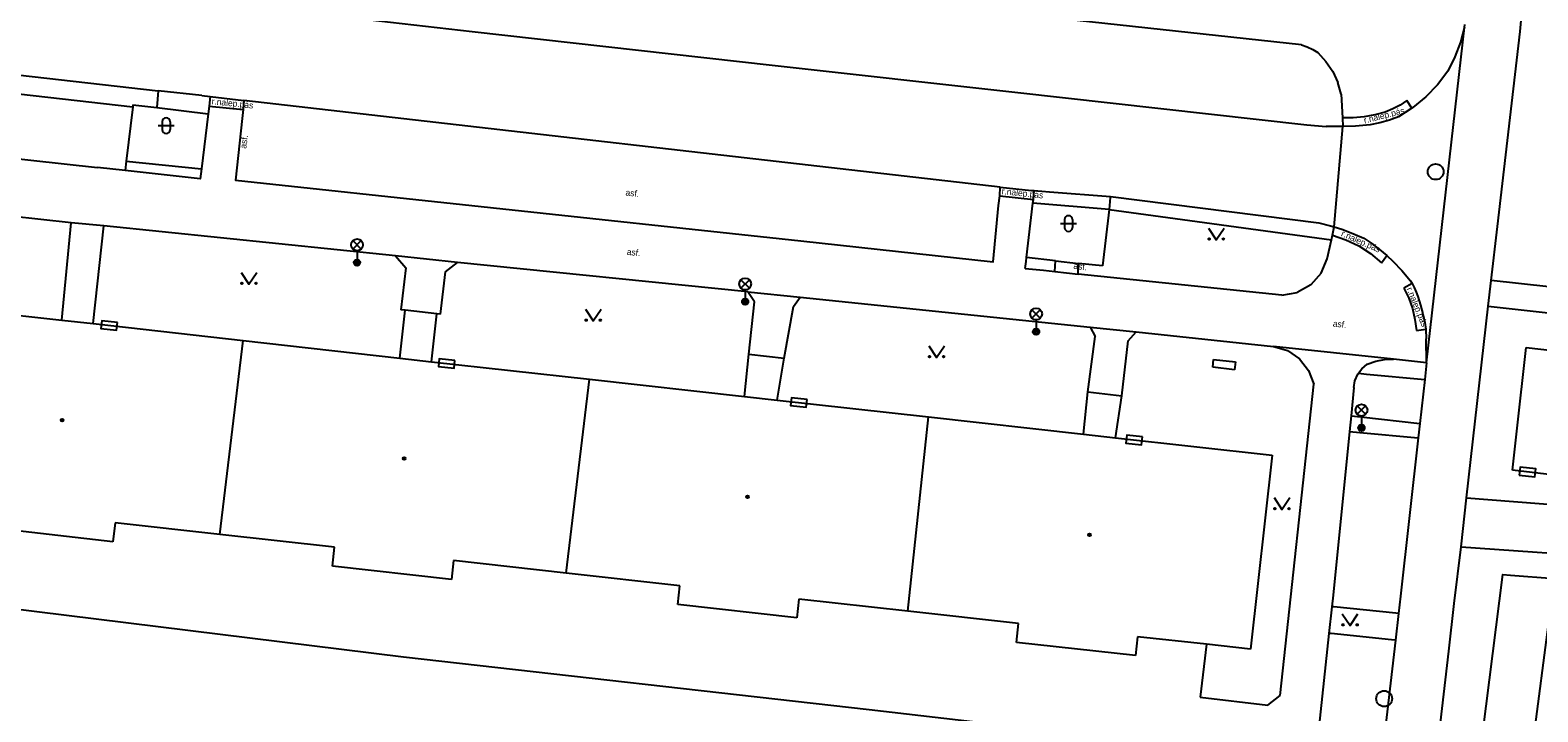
# Model space of a CAD drawing. Extents: x -595546 to -593986, y -1160845 to -1159202.
# Drawn here: x -594192.9 to -594097.4, y -1160387.6 to -1160344.4 of the extents above; entities that cross this region are included whole.
import ezdxf

# ---------------------------------------------------------------- set-up
doc = ezdxf.new("R2010")
doc.units = 0
for name, color, linetype in [('Level 24', 7, 'Continuous'), ('Level 27', 7, 'Continuous'), ('Level 33', 7, 'Continuous'), ('Level 36', 7, 'Continuous'), ('Level 39', 7, 'Continuous'), ('silnoproud - povrch.  znaky a  RIS  skut. velikost', 7, 'Continuous'), ('Specificka linie pasportu komunikaci', 7, 'Continuous'), ('TM - budovy zdene_ betonove - VP', 7, 'Continuous'), ('TM - chodniky - VP', 7, 'Continuous'), ('TM - komunikace - VP', 7, 'Continuous'), ('TM - letecke snimky - pomocna linie', 7, 'Continuous'), ('TM - plot drateny_ kovovy - VP', 7, 'Continuous'), ('TM - popis povrchu', 7, 'Continuous'), ('TM - rozhrani mezi zpev. plochami mezi sebou - VP', 7, 'Continuous'), ('TM - rozhrani ploch obecne - VP', 7, 'Continuous')]:
    doc.layers.add(name, color=color, linetype=linetype)

msp = doc.modelspace()

# ---------------------------------------------------------------- linework, layer by layer
at = {"layer": 'Level 24'}
for points in [[(-594187.379, -1160362.937), (-594188.373, -1160362.827), (-594188.427, -1160363.324), (-594187.433, -1160363.434)], [(-594165.989, -1160365.347), (-594166.983, -1160365.237), (-594167.037, -1160365.734), (-594166.043, -1160365.844)], [(-594143.669, -1160367.817), (-594144.663, -1160367.707), (-594144.717, -1160368.204), (-594143.723, -1160368.314)], [(-594122.409, -1160370.197), (-594123.403, -1160370.087), (-594123.457, -1160370.584), (-594122.463, -1160370.694)], [(-594098.532, -1160372.613), (-594097.538, -1160372.723), (-594097.482, -1160372.226), (-594098.476, -1160372.116)]]:
    msp.add_lwpolyline(points, close=True, dxfattribs=at)
at = {"layer": 'Level 27'}
for centre in [(-594103.83, -1160353.38), (-594107.09, -1160386.79)]:
    msp.add_circle(centre, 0.5, dxfattribs=at)
at = {"layer": 'Level 33'}
for p, q in [((-594172.455, -1160358.28), (-594171.925, -1160357.75)), ((-594172.455, -1160357.75), (-594171.925, -1160358.28)), ((-594172.19, -1160358.39), (-594172.19, -1160359.14)), ((-594147.855, -1160360.76), (-594147.325, -1160360.23)), ((-594147.855, -1160360.23), (-594147.325, -1160360.76)), ((-594147.59, -1160360.87), (-594147.59, -1160361.62)), ((-594129.415, -1160362.66), (-594128.885, -1160362.13)), ((-594129.415, -1160362.13), (-594128.885, -1160362.66)), ((-594129.15, -1160362.77), (-594129.15, -1160363.52)), ((-594108.795, -1160368.76), (-594108.265, -1160368.23)), ((-594108.795, -1160368.23), (-594108.265, -1160368.76)), ((-594108.53, -1160368.87), (-594108.53, -1160369.62))]:
    msp.add_line(p, q, dxfattribs=at)
for centre, radius in [((-594172.19, -1160358.015), 0.375), ((-594172.19, -1160359.14), 0.2), ((-594172.19, -1160359.14), 0.145), ((-594172.19, -1160359.14), 0.0876), ((-594147.59, -1160360.495), 0.375), ((-594147.59, -1160361.62), 0.2), ((-594147.59, -1160361.62), 0.145), ((-594147.59, -1160361.62), 0.0876), ((-594129.15, -1160362.395), 0.375), ((-594129.15, -1160363.52), 0.2), ((-594129.15, -1160363.52), 0.145), ((-594129.15, -1160363.52), 0.0876), ((-594108.53, -1160368.495), 0.375), ((-594108.53, -1160369.62), 0.2), ((-594108.53, -1160369.62), 0.145), ((-594108.53, -1160369.62), 0.0876)]:
    msp.add_circle(centre, radius, dxfattribs=at)
at = {"layer": 'Level 36'}
for p, q in [((-594184.786, -1160350.456), (-594183.786, -1160350.456)), ((-594184.536, -1160350.206), (-594184.536, -1160350.706)), ((-594184.036, -1160350.206), (-594184.036, -1160350.706)), ((-594127.596, -1160356.666), (-594126.596, -1160356.666)), ((-594127.346, -1160356.416), (-594127.346, -1160356.916)), ((-594126.846, -1160356.416), (-594126.846, -1160356.916))]:
    msp.add_line(p, q, dxfattribs=at)
for points in [[(-594118.23, -1160356.95), (-594117.73, -1160357.7), (-594117.23, -1160356.95)], [(-594179.54, -1160359.76), (-594179.04, -1160360.51), (-594178.54, -1160359.76)], [(-594157.72, -1160362.09), (-594157.22, -1160362.84), (-594156.72, -1160362.09)], [(-594135.96, -1160364.41), (-594135.46, -1160365.16), (-594134.96, -1160364.41)], [(-594114.07, -1160374.04), (-594113.57, -1160374.79), (-594113.07, -1160374.04)], [(-594109.75, -1160381.41), (-594109.25, -1160382.16), (-594108.75, -1160381.41)]]:
    msp.add_lwpolyline(points, dxfattribs=at)
for centre in [(-594118.18, -1160357.65), (-594117.281, -1160357.65), (-594179.49, -1160360.46), (-594178.591, -1160360.46), (-594157.67, -1160362.79), (-594156.771, -1160362.79), (-594135.91, -1160365.11), (-594135.011, -1160365.11), (-594114.02, -1160374.74), (-594113.121, -1160374.74), (-594109.7, -1160382.11), (-594108.801, -1160382.11)]:
    msp.add_circle(centre, 0.05, dxfattribs=at)
for centre, start, end in [((-594184.286, -1160350.206), 0, 180), ((-594184.286, -1160350.706), 180, 0), ((-594127.096, -1160356.416), 0, 180), ((-594127.096, -1160356.916), 180, 0)]:
    msp.add_arc(centre, 0.25, start, end, dxfattribs=at)
at = {"layer": 'Level 39'}
for centre, radius in [((-594190.87, -1160369.13), 0.09), ((-594190.87, -1160369.13), 0.0398), ((-594169.2, -1160371.56), 0.09), ((-594169.2, -1160371.56), 0.0398), ((-594147.45, -1160373.99), 0.09), ((-594147.45, -1160373.99), 0.0398), ((-594125.77, -1160376.4), 0.09), ((-594125.77, -1160376.4), 0.0398)]:
    msp.add_circle(centre, radius, dxfattribs=at)
at = {"layer": 'silnoproud - povrch.  znaky a  RIS  skut. velikost'}
for points in [[(-594117.96, -1160365.78), (-594117.9, -1160365.28)], [(-594116.58, -1160365.94), (-594117.96, -1160365.78)], [(-594117.9, -1160365.28), (-594116.52, -1160365.44)], [(-594116.52, -1160365.44), (-594116.58, -1160365.94)]]:
    msp.add_lwpolyline(points, dxfattribs=at)
at = {"layer": 'Specificka linie pasportu komunikaci'}
for points in [[(-594104.4, -1160365.5), (-594101.97, -1160344.05)], [(-594131.42, -1160354.36), (-594179.36, -1160348.87)], [(-594110.25, -1160356.88), (-594109.72, -1160350.52)], [(-594124.53, -1160355.77), (-594110.43, -1160357.69)], [(-594165.82, -1160359.13), (-594169.75, -1160358.72)], [(-594147.42, -1160361), (-594144.11, -1160361.33)], [(-594125.72, -1160363.24), (-594122.8, -1160363.53)], [(-594106.5, -1160365.26), (-594114.1, -1160364.45)], [(-594108.72, -1160366.16), (-594108.21, -1160366.21), (-594104.52, -1160366.56)], [(-594109.19, -1160368.86), (-594108.57, -1160368.93), (-594104.83, -1160369.34)], [(-594109.29, -1160369.86), (-594108.63, -1160369.91), (-594104.93, -1160370.25)], [(-594106.18, -1160381.38), (-594106.35, -1160381.36), (-594110.29, -1160380.97), (-594110.41, -1160380.96)], [(-594106.37, -1160383.09), (-594106.62, -1160383.06), (-594110.45, -1160382.66), (-594110.59, -1160382.65)]]:
    msp.add_lwpolyline(points, dxfattribs=at)
at = {"layer": 'TM - budovy zdene_ betonove - VP'}
for points in [[(-594200.86, -1160361.69), (-594190.91, -1160362.79)], [(-594190.91, -1160362.79), (-594188.92, -1160363.01)], [(-594188.92, -1160363.01), (-594179.41, -1160364.08)], [(-594180.88, -1160376.38), (-594179.41, -1160364.08)], [(-594179.41, -1160364.08), (-594169.48, -1160365.2)], [(-594098.68, -1160369.83), (-594098.09, -1160364.52)], [(-594098.09, -1160364.52), (-594094.95, -1160364.89)], [(-594169.48, -1160365.2), (-594167.48, -1160365.43)], [(-594167.48, -1160365.43), (-594157.46, -1160366.54)], [(-594158.94, -1160378.83), (-594157.46, -1160366.54)], [(-594157.46, -1160366.54), (-594147.63, -1160367.64)], [(-594147.63, -1160367.64), (-594145.57, -1160367.86)], [(-594145.57, -1160367.86), (-594135.97, -1160368.93)], [(-594137.29, -1160381.24), (-594135.97, -1160368.93)], [(-594135.97, -1160368.93), (-594126.15, -1160370.02)], [(-594126.15, -1160370.02), (-594124.12, -1160370.26)], [(-594124.12, -1160370.26), (-594114.19, -1160371.35)], [(-594098.96, -1160372.31), (-594098.68, -1160369.83)], [(-594114.19, -1160371.35), (-594115.56, -1160383.66)], [(-594085.78, -1160373.87), (-594098.96, -1160372.31)], [(-594187.66, -1160376.84), (-594195.22, -1160375.98)], [(-594187.53, -1160375.64), (-594187.66, -1160376.84)], [(-594180.88, -1160376.38), (-594187.53, -1160375.64)], [(-594173.61, -1160377.19), (-594180.88, -1160376.38)], [(-594173.75, -1160378.39), (-594173.61, -1160377.19)], [(-594166.07, -1160378.03), (-594166.2, -1160379.23)], [(-594158.94, -1160378.83), (-594166.07, -1160378.03)], [(-594166.2, -1160379.23), (-594173.75, -1160378.39)], [(-594151.73, -1160379.63), (-594158.94, -1160378.83)], [(-594151.86, -1160380.82), (-594151.73, -1160379.63)], [(-594144.32, -1160381.66), (-594151.86, -1160380.82)], [(-594144.19, -1160380.47), (-594144.32, -1160381.66)], [(-594137.29, -1160381.24), (-594144.19, -1160380.47)], [(-594130.26, -1160382.02), (-594137.29, -1160381.24)], [(-594130.4, -1160383.22), (-594130.26, -1160382.02)], [(-594122.72, -1160382.86), (-594122.85, -1160384.06)], [(-594118.35, -1160383.34), (-594122.72, -1160382.86)], [(-594122.85, -1160384.06), (-594130.4, -1160383.22)], [(-594115.56, -1160383.66), (-594118.35, -1160383.34)]]:
    msp.add_lwpolyline(points, dxfattribs=at)
at = {"layer": 'TM - chodniky - VP'}
for points in [[(-594102.22, -1160377.17), (-594081.72, -1160378.6), (-594062.91, -1160375.44), (-594033.72, -1160379.4), (-594027.69, -1160378.89), (-594021.99, -1160376.27), (-594018.68, -1160373.38), (-594013.07, -1160364.61), (-594010.88, -1160359.84), (-594008.18, -1160353.95), (-594004.08, -1160345.03), (-593998.98, -1160333.91), (-593995.6, -1160329.08), (-593993.81, -1160326.52), (-593990.841, -1160323.755)], [(-594112.33, -1160345.33), (-594145.24, -1160341.75)], [(-594112.33, -1160345.33), (-594111.97, -1160345.45), (-594111.62, -1160345.62), (-594111.3, -1160345.83)], [(-594111.3, -1160345.83), (-594110.78, -1160346.39), (-594110.35, -1160347.03), (-594110.03, -1160347.72)], [(-594109.82, -1160348.46), (-594110.03, -1160347.72)], [(-594181.5, -1160348.6), (-594181.57, -1160349.22), (-594181.63, -1160349.7), (-594182.05, -1160353.19), (-594182.13, -1160353.84), (-594186.89, -1160353.31), (-594188.63, -1160353.12)], [(-594109.82, -1160348.46), (-594109.74, -1160349.96), (-594109.72, -1160350.52)], [(-594205.38, -1160351.27), (-594188.63, -1160353.12)], [(-594190.3, -1160356.61), (-594205.71, -1160354.92)], [(-594129.84, -1160359.52), (-594129.79, -1160359.07), (-594129.76, -1160358.81), (-594129.35, -1160355.38), (-594129.32, -1160355.14), (-594129.27, -1160354.57)], [(-594190.91, -1160362.79), (-594190.3, -1160356.61)], [(-594188.92, -1160363.01), (-594188.24, -1160356.8)], [(-594169.75, -1160358.72), (-594188.24, -1160356.8)], [(-594110.7, -1160358.91), (-594110.43, -1160357.69), (-594110.37, -1160357.41), (-594110.25, -1160356.88)], [(-594169.75, -1160358.72), (-594169.1, -1160359.47), (-594169.42, -1160362.13)], [(-594166.91, -1160362.41), (-594166.58, -1160359.73), (-594165.82, -1160359.13)], [(-594147.42, -1160361), (-594165.82, -1160359.13)], [(-594127.97, -1160359.7), (-594127.92, -1160359.02)], [(-594111.09, -1160359.82), (-594110.7, -1160358.91)], [(-594129.84, -1160359.52), (-594128.68, -1160359.63), (-594127.97, -1160359.7)], [(-594113.57, -1160361.21), (-594126.49, -1160359.87), (-594126.46, -1160359.2)], [(-594111.09, -1160359.82), (-594111.74, -1160360.55), (-594112.6, -1160361.03)], [(-594147, -1160361.62), (-594147.42, -1160361)], [(-594113.57, -1160361.21), (-594112.6, -1160361.03)], [(-594147.35, -1160364.95), (-594147, -1160361.62)], [(-594145.11, -1160365.19), (-594144.53, -1160361.93)], [(-594144.53, -1160361.93), (-594144.11, -1160361.33)], [(-594144.11, -1160361.33), (-594125.72, -1160363.24), (-594125.41, -1160363.83)], [(-594169.48, -1160365.2), (-594169.14, -1160362.16)], [(-594169.14, -1160362.16), (-594169.42, -1160362.13)], [(-594167.48, -1160365.43), (-594167.13, -1160362.38)], [(-594166.91, -1160362.41), (-594167.13, -1160362.38)], [(-594125.87, -1160367.34), (-594125.41, -1160363.83)], [(-594123.31, -1160364.1), (-594122.8, -1160363.53), (-594114.1, -1160364.45)], [(-594123.71, -1160367.58), (-594123.31, -1160364.1)], [(-594114.1, -1160364.45), (-594113.21, -1160364.72), (-594112.45, -1160365.25), (-594111.88, -1160365.98), (-594111.55, -1160366.85)], [(-594147.63, -1160367.64), (-594147.35, -1160364.95)], [(-594145.57, -1160367.86), (-594145.11, -1160365.19)], [(-594109.01, -1160367.07), (-594108.94, -1160366.63), (-594108.77, -1160366.22), (-594108.72, -1160366.16), (-594108.5, -1160365.87), (-594108.16, -1160365.59)], [(-594108.16, -1160365.59), (-594107.62, -1160365.4)], [(-594107.62, -1160365.4), (-594107.07, -1160365.29), (-594106.5, -1160365.26)], [(-594104.4, -1160365.5), (-594106.5, -1160365.26)], [(-594126.15, -1160370.02), (-594125.87, -1160367.34)], [(-594124.12, -1160370.26), (-594123.71, -1160367.58)], [(-594113.68, -1160386.59), (-594111.55, -1160366.85)], [(-594109.01, -1160367.07), (-594109.19, -1160368.86), (-594109.29, -1160369.86), (-594110.33, -1160380.23)], [(-594101.87, -1160374.06), (-594081.54, -1160375.64), (-594063.42, -1160372.37)], [(-594200.37, -1160380.29), (-594169.25, -1160384.13)], [(-594110.41, -1160380.96), (-594110.59, -1160382.65)], [(-594110.33, -1160380.23), (-594110.41, -1160380.96)], [(-594110.59, -1160382.65), (-594111.75, -1160393.58)], [(-594118.35, -1160383.34), (-594118.76, -1160386.7)], [(-594106.37, -1160383.09), (-594107.63, -1160393.98)], [(-594107.31, -1160420.86), (-594103, -1160383.77)], [(-594169.25, -1160384.13), (-594139.73, -1160387.47)], [(-594118.76, -1160386.7), (-594114.47, -1160387.2)], [(-594114.47, -1160387.2), (-594113.68, -1160386.59)], [(-594139.73, -1160387.47), (-594114.81, -1160390.37)]]:
    msp.add_lwpolyline(points, dxfattribs=at)
at = {"layer": 'TM - komunikace - VP'}
for points in [[(-594182.63, -1160342.44), (-594164.89, -1160344.48)], [(-594098.48, -1160344.49), (-594098.4, -1160343.79)], [(-594164.89, -1160344.48), (-594145.88, -1160346.63)], [(-594102, -1160344.19), (-594102.26, -1160345.16), (-594102.61, -1160346.1), (-594103.05, -1160347.01)], [(-594099.91, -1160356.86), (-594098.48, -1160344.49)], [(-594208.78, -1160345.52), (-594184.8, -1160348.25)], [(-594145.88, -1160346.63), (-594130.49, -1160348.33)], [(-594103.05, -1160347.01), (-594103.71, -1160347.86), (-594104.46, -1160348.63), (-594105.28, -1160349.31)], [(-594182.03, -1160348.55), (-594184.8, -1160348.25)], [(-594182.03, -1160348.55), (-594181.5, -1160348.6), (-594179.36, -1160348.87), (-594179.4, -1160349.44), (-594179.46, -1160350), (-594179.89, -1160353.91), (-594164.91, -1160355.51), (-594144.07, -1160357.77), (-594131.88, -1160359.09), (-594131.53, -1160355.52), (-594131.46, -1160354.91), (-594131.42, -1160354.36), (-594129.44, -1160354.56), (-594129.27, -1160354.57), (-594128.31, -1160354.66)], [(-594130.49, -1160348.33), (-594111.99, -1160350.41)], [(-594105.28, -1160349.31), (-594105.34, -1160349.35), (-594106.18, -1160349.9)], [(-594111.99, -1160350.41), (-594110.77, -1160350.52)], [(-594107.97, -1160350.41), (-594108.9, -1160350.49), (-594109.72, -1160350.52), (-594109.84, -1160350.52), (-594110.77, -1160350.52)], [(-594107.36, -1160350.28), (-594107.97, -1160350.41)], [(-594106.18, -1160349.9), (-594106.76, -1160350.11), (-594107.36, -1160350.28)], [(-594128.31, -1160354.66), (-594124.44, -1160354.94)], [(-594124.44, -1160354.94), (-594111.24, -1160356.63)], [(-594111.24, -1160356.63), (-594110.5, -1160356.8), (-594110.25, -1160356.88), (-594109.78, -1160357.02)], [(-594109.78, -1160357.02), (-594109.08, -1160357.29), (-594108.39, -1160357.6)], [(-594101.87, -1160374.06), (-594100.49, -1160361.9), (-594100.3, -1160360.27), (-594099.91, -1160356.86)], [(-594108.39, -1160357.6), (-594107.88, -1160357.94), (-594107.39, -1160358.3), (-594106.92, -1160358.7)], [(-594106.92, -1160358.7), (-594106.55, -1160359.05)], [(-594106.55, -1160359.05), (-594105.98, -1160359.64), (-594105.43, -1160360.29), (-594105.32, -1160360.47)], [(-594105.32, -1160360.47), (-594105.19, -1160360.73), (-594105.07, -1160361.01), (-594104.96, -1160361.28)], [(-594104.96, -1160361.28), (-594104.79, -1160361.83), (-594104.64, -1160362.38), (-594104.51, -1160362.94)], [(-594104.51, -1160362.94), (-594104.46, -1160363.36), (-594104.43, -1160363.97)], [(-594104.4, -1160365.5), (-594104.43, -1160363.97)], [(-594104.4, -1160365.5), (-594104.52, -1160366.56), (-594104.83, -1160369.34), (-594104.93, -1160370.25), (-594106.05, -1160380.29)], [(-594102.22, -1160377.17), (-594101.87, -1160374.06)], [(-594102.65, -1160380.75), (-594102.22, -1160377.17)], [(-594106.05, -1160380.29), (-594106.18, -1160381.38)], [(-594103, -1160383.77), (-594102.65, -1160380.75)], [(-594106.18, -1160381.38), (-594106.37, -1160383.09)]]:
    msp.add_lwpolyline(points, dxfattribs=at)
at = {"layer": 'TM - letecke snimky - pomocna linie'}
for points in [[(-594063.5, -1160349.88), (-594080.2, -1160360.17), (-594083.39, -1160362.13), (-594100.3, -1160360.27)], [(-594100.49, -1160361.9), (-594083.17, -1160363.82), (-594069.79, -1160355.58), (-594062.68, -1160351.13)], [(-594096.32, -1160379.16), (-594103.05, -1160430.88)]]:
    msp.add_lwpolyline(points, dxfattribs=at)
at = {"layer": 'TM - plot drateny_ kovovy - VP'}
for points in [[(-594105.11, -1160430.63), (-594106.09, -1160430.51), (-594099.56, -1160378.91), (-594099.09, -1160378.95)], [(-594099.09, -1160378.95), (-594096.32, -1160379.16)]]:
    msp.add_lwpolyline(points, dxfattribs=at)
at = {"layer": 'TM - rozhrani mezi zpev. plochami mezi sebou - VP'}
for points in [[(-594181.57, -1160349.22), (-594179.4, -1160349.44)], [(-594107.02, -1160349.6), (-594107.69, -1160349.77), (-594108.36, -1160349.89), (-594109.05, -1160349.96), (-594109.74, -1160349.96)], [(-594105.65, -1160348.87), (-594106.08, -1160349.16), (-594106.54, -1160349.4), (-594107.02, -1160349.6)], [(-594105.34, -1160349.35), (-594105.65, -1160348.87)], [(-594131.46, -1160354.91), (-594129.32, -1160355.14)], [(-594188.24, -1160356.8), (-594190.3, -1160356.61)], [(-594110.37, -1160357.41), (-594109.52, -1160357.69), (-594108.7, -1160358.08), (-594107.95, -1160358.57), (-594107.26, -1160359.15)], [(-594107.26, -1160359.15), (-594106.92, -1160358.7)], [(-594127.97, -1160359.7), (-594126.49, -1160359.87)], [(-594105.32, -1160360.47), (-594105.84, -1160360.76)], [(-594105.84, -1160360.76), (-594105.53, -1160361.39), (-594105.3, -1160362.06), (-594105.14, -1160362.74), (-594105.05, -1160363.44)], [(-594105.05, -1160363.44), (-594104.46, -1160363.36)]]:
    msp.add_lwpolyline(points, dxfattribs=at)
at = {"layer": 'TM - rozhrani ploch obecne - VP'}
for points in [[(-594208.89, -1160346.7), (-594186.41, -1160349.27)], [(-594184.8, -1160348.25), (-594184.88, -1160349.31)], [(-594186.41, -1160349.27), (-594186.82, -1160352.7)], [(-594186.39, -1160349.13), (-594186.41, -1160349.27)], [(-594186.39, -1160349.13), (-594184.88, -1160349.31)], [(-594184.88, -1160349.31), (-594181.63, -1160349.7)], [(-594186.82, -1160352.7), (-594186.89, -1160353.31)], [(-594186.82, -1160352.7), (-594182.05, -1160353.19)], [(-594124.44, -1160354.94), (-594124.45, -1160355.02), (-594124.53, -1160355.77)], [(-594124.53, -1160355.77), (-594129.35, -1160355.38)], [(-594124.53, -1160355.77), (-594124.95, -1160359.35)], [(-594127.92, -1160359.02), (-594129.76, -1160358.81)], [(-594127.92, -1160359.02), (-594126.46, -1160359.2)], [(-594124.95, -1160359.35), (-594126.46, -1160359.2)], [(-594167.13, -1160362.38), (-594169.14, -1160362.16)], [(-594147.35, -1160364.95), (-594145.11, -1160365.19)], [(-594125.87, -1160367.34), (-594123.71, -1160367.58)]]:
    msp.add_lwpolyline(points, dxfattribs=at)

# ---------------------------------------------------------------- texts
at = {"layer": 'TM - popis povrchu'}
for s, rotation, p in [('r.nalep.pás', 354, (-594181.42, -1160349.1)), ('r.nalep.pás', 14.05984, (-594108.33, -1160350.32)), ('asf.', 82.96499, (-594179.21, -1160351.93)), ('asf.', 353.3428, (-594155.19, -1160354.88)), ('r.nalep.pás', 354, (-594131.35, -1160354.8)), ('r.nalep.pás', 336, (-594109.86, -1160357.44)), ('asf.', 353.67504, (-594155.11, -1160358.64)), ('asf.', 353.3428, (-594126.8, -1160359.53)), ('r.nalep.pás', 292, (-594105.68, -1160360.8)), ('asf.', 353.67504, (-594110.36, -1160363.19))]:
    msp.add_text(s, height=0.4, rotation=rotation, dxfattribs=at).set_placement(p)

doc.saveas('drawing.dxf')
